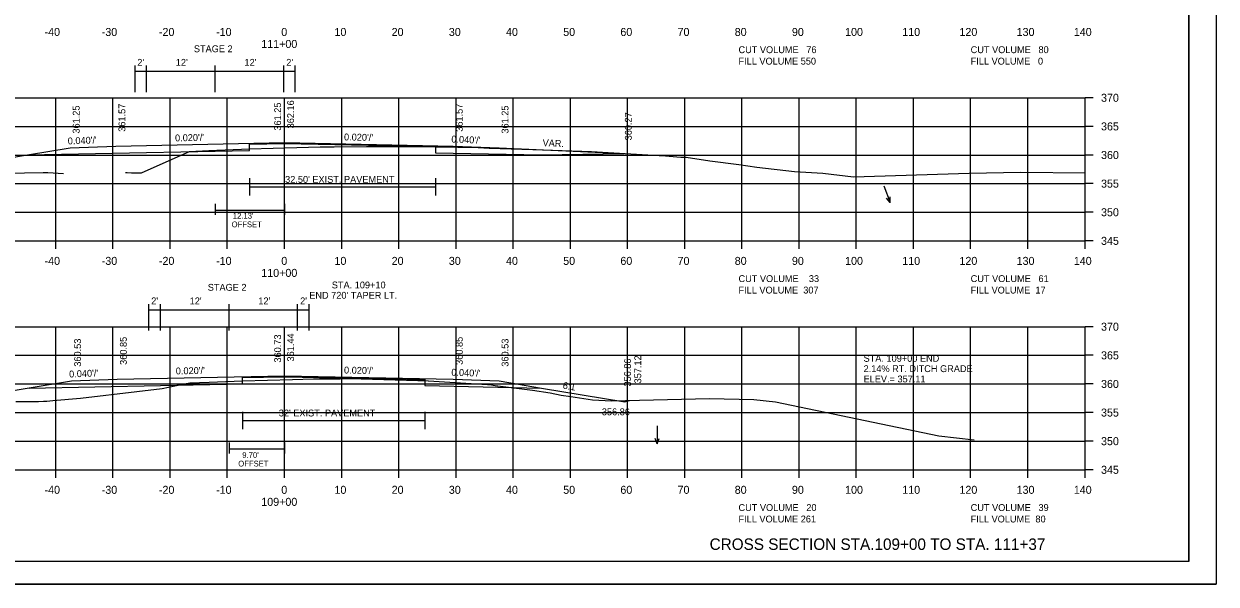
# Model space of a CAD drawing. Extents: x 1374859 to 1376773, y 382242 to 389804.
# Drawn here: x 1376089 to 1376297.5, y 382881.8 to 382979.6 of the extents above; entities that cross this region are included whole.
import ezdxf

# ---------------------------------------------------------------- set-up
doc = ezdxf.new("R2010")
doc.units = 0
for name, color, linetype in [('R_Axis', 7, 'Continuous'), ('R_Axis Annot', 7, 'Continuous'), ('R_Border', 7, 'Continuous'), ('R_Border Notes', 7, 'Continuous'), ('R_Detour Annot', 7, 'Continuous'), ('R_Draft', 7, 'Continuous'), ('R_Exist Surface', 7, 'Continuous'), ('R_Fin Surface', 7, 'Continuous'), ('R_Grid', 7, 'Continuous'), ('R_MOT', 7, 'Continuous'), ('R_No Plot', 7, 'Continuous'), ('R_Water Annot', 7, 'Continuous'), ('R_Xsect Elev', 7, 'Continuous'), ('R_Xsect Slope', 7, 'Continuous')]:
    doc.layers.add(name, color=color, linetype=linetype)

msp = doc.modelspace()

# ---------------------------------------------------------------- linework, layer by layer
at = {"layer": 'R_Axis'}
for p, q in [((1376274.57, 382941.73), (1376274.57, 382966.73)), ((1376275.97, 382966.73), (1376274.57, 382966.73)), ((1376275.97, 382961.73), (1376274.57, 382961.73)), ((1376275.97, 382956.73), (1376274.57, 382956.73)), ((1376275.97, 382951.73), (1376274.57, 382951.73)), ((1376275.97, 382946.73), (1376274.57, 382946.73)), ((1375994.57, 382941.73), (1376274.57, 382941.73)), ((1376094.57, 382940.33), (1376094.57, 382941.73)), ((1376104.57, 382940.33), (1376104.57, 382941.73)), ((1376114.57, 382940.33), (1376114.57, 382941.73)), ((1376124.57, 382940.33), (1376124.57, 382941.73)), ((1376134.57, 382940.33), (1376134.57, 382941.73)), ((1376144.57, 382940.33), (1376144.57, 382941.73)), ((1376154.57, 382940.33), (1376154.57, 382941.73)), ((1376164.57, 382940.33), (1376164.57, 382941.73)), ((1376174.57, 382940.33), (1376174.57, 382941.73)), ((1376184.57, 382940.33), (1376184.57, 382941.73)), ((1376194.57, 382940.33), (1376194.57, 382941.73)), ((1376204.57, 382940.33), (1376204.57, 382941.73)), ((1376214.57, 382940.33), (1376214.57, 382941.73)), ((1376224.57, 382940.33), (1376224.57, 382941.73)), ((1376234.57, 382940.33), (1376234.57, 382941.73)), ((1376244.57, 382940.33), (1376244.57, 382941.73)), ((1376254.57, 382940.33), (1376254.57, 382941.73)), ((1376264.57, 382940.33), (1376264.57, 382941.73)), ((1376274.57, 382940.33), (1376274.57, 382941.73)), ((1376275.97, 382941.73), (1376274.57, 382941.73)), ((1376274.57, 382901.73), (1376274.57, 382926.73)), ((1376275.97, 382926.73), (1376274.57, 382926.73)), ((1376275.97, 382921.73), (1376274.57, 382921.73)), ((1376275.97, 382916.73), (1376274.57, 382916.73)), ((1376275.97, 382911.73), (1376274.57, 382911.73)), ((1376275.97, 382906.73), (1376274.57, 382906.73)), ((1375994.57, 382901.73), (1376274.57, 382901.73)), ((1376094.57, 382900.33), (1376094.57, 382901.73)), ((1376104.57, 382900.33), (1376104.57, 382901.73)), ((1376114.57, 382900.33), (1376114.57, 382901.73)), ((1376124.57, 382900.33), (1376124.57, 382901.73)), ((1376134.57, 382900.33), (1376134.57, 382901.73)), ((1376144.57, 382900.33), (1376144.57, 382901.73)), ((1376154.57, 382900.33), (1376154.57, 382901.73)), ((1376164.57, 382900.33), (1376164.57, 382901.73)), ((1376174.57, 382900.33), (1376174.57, 382901.73)), ((1376184.57, 382900.33), (1376184.57, 382901.73)), ((1376194.57, 382900.33), (1376194.57, 382901.73)), ((1376204.57, 382900.33), (1376204.57, 382901.73)), ((1376214.57, 382900.33), (1376214.57, 382901.73)), ((1376224.57, 382900.33), (1376224.57, 382901.73)), ((1376234.57, 382900.33), (1376234.57, 382901.73)), ((1376244.57, 382900.33), (1376244.57, 382901.73)), ((1376254.57, 382900.33), (1376254.57, 382901.73)), ((1376264.57, 382900.33), (1376264.57, 382901.73)), ((1376274.57, 382900.33), (1376274.57, 382901.73)), ((1376275.97, 382901.73), (1376274.57, 382901.73))]:
    msp.add_line(p, q, dxfattribs=at)
at = {"layer": 'R_Border'}
for q in [(1376292.75, 383091.19), (1375976.57, 382885.73)]:
    msp.add_line((1376292.75, 382885.73), q, dxfattribs=at)
at = {"layer": 'R_Border Notes'}
for points in [[(1376128.44, 382952.66), (1376128.44, 382949.66)], [(1376160.98, 382952.66), (1376160.98, 382949.66)], [(1376128.44, 382951.16), (1376160.98, 382951.16)], [(1376127.2, 382911.83), (1376127.2, 382908.83)], [(1376159.14, 382911.83), (1376159.14, 382908.83)], [(1376127.2, 382910.33), (1376159.14, 382910.33)]]:
    msp.add_lwpolyline(points, dxfattribs=at)
at = {"layer": 'R_Exist Surface'}
for points in [[(1376106.78, 382953.7), (1376107.03, 382953.66), (1376107.82, 382953.62), (1376109.42, 382953.59), (1376109.57, 382953.59), (1376110.18, 382953.89), (1376117.95, 382957.36), (1376121.35, 382957.51), (1376128.44, 382957.83), (1376136.75, 382958.04), (1376140.78, 382958.15), (1376143.25, 382958.16), (1376148.92, 382958.19), (1376152.99, 382958.2), (1376160.98, 382958.18), (1376161.3, 382958.18), (1376168.44, 382958.02), (1376170.36, 382957.95), (1376178.02, 382957.67), (1376188.26, 382957.35), (1376191.2, 382957.18), (1376200.12, 382956.64), (1376200.49, 382956.62), (1376200.53, 382956.62), (1376203.91, 382956.37), (1376204.09, 382956.35), (1376204.83, 382956.36), (1376208.93, 382955.74), (1376214.04, 382955.06), (1376217.18, 382954.61), (1376223.79, 382953.82), (1376228.72, 382953.56), (1376234.09, 382952.94), (1376254.3, 382953.57), (1376263.36, 382953.71), (1376274.57, 382953.61)], [(1375994.57, 382952.57), (1375996.95, 382952.76), (1376010.01, 382953.1), (1376030.28, 382953.73), (1376038.36, 382953.59), (1376058.73, 382953.29), (1376068.61, 382953.4), (1376089.13, 382953.63), (1376092.34, 382953.68), (1376093.19, 382953.67), (1376095.95, 382953.49)], [(1376087.57, 382913.66), (1376091.53, 382913.66), (1376092.44, 382913.71), (1376093, 382913.72), (1376094.05, 382913.83), (1376098.88, 382914.25), (1376108.74, 382915.41), (1376113.17, 382915.95), (1376115.37, 382916.39), (1376117.37, 382916.81), (1376118, 382916.93), (1376121.39, 382917.06), (1376127.2, 382917.25), (1376135.97, 382917.5), (1376139.62, 382917.6), (1376144.31, 382917.65), (1376145.99, 382917.67), (1376157.88, 382917.34), (1376159.14, 382917.31), (1376159.71, 382917.28), (1376159.78, 382917.28), (1376169.11, 382916.71), (1376170.07, 382916.66), (1376170.42, 382916.61), (1376171.41, 382916.45), (1376173.72, 382916.15), (1376177.96, 382915.63), (1376181.04, 382915.17), (1376182.98, 382914.75), (1376184.66, 382914.56), (1376188.43, 382913.98), (1376191.75, 382913.79), (1376208.87, 382914.16), (1376216.66, 382914.03), (1376220.43, 382913.62), (1376248.99, 382907.66), (1376255.16, 382906.95)]]:
    msp.add_lwpolyline(points, dxfattribs=at)
at = {"layer": 'R_Fin Surface'}
msp.add_line((1376179.52, 382956.75), (1376193.94, 382957.01), dxfattribs=at)
for points in [[(1376060.39, 382953.31), (1376066.23, 382951.37), (1376075.09, 382954.32), (1376089.65, 382956.75), (1376097.09, 382957.98), (1376105.09, 382958.3), (1376134.59, 382958.89), (1376164.09, 382958.3), (1376172.09, 382957.98), (1376194.09, 382957)], [(1376089.65, 382956.75), (1376110.44, 382957.16), (1376128.44, 382957.52), (1376128.44, 382958.6), (1376134.58, 382958.72), (1376160.98, 382958.2), (1376160.98, 382957.12), (1376179.52, 382956.75)], [(1376074.86, 382913.75), (1376075.33, 382913.6), (1376089.9, 382916.03), (1376097.33, 382917.26), (1376105.33, 382917.58), (1376134.59, 382918.17), (1376164.09, 382917.58), (1376172.09, 382917.26), (1376179.52, 382916.02), (1376194.09, 382913.59), (1376194.88, 382913.86)], [(1376089.89, 382916.02), (1376112.87, 382916.48), (1376127.2, 382916.77), (1376127.2, 382917.85), (1376134.58, 382918), (1376159.14, 382917.51), (1376159.14, 382916.43), (1376179.52, 382916.02)]]:
    msp.add_lwpolyline(points, dxfattribs=at)
at = {"layer": 'R_Grid'}
for p, q in [((1375994.57, 382966.73), (1376274.57, 382966.73)), ((1376094.57, 382941.73), (1376094.57, 382966.73)), ((1376104.57, 382941.73), (1376104.57, 382966.73)), ((1376114.57, 382941.73), (1376114.57, 382966.73)), ((1376124.57, 382941.73), (1376124.57, 382966.73)), ((1376134.57, 382941.73), (1376134.57, 382966.73)), ((1376144.57, 382941.73), (1376144.57, 382966.73)), ((1376154.57, 382941.73), (1376154.57, 382966.73)), ((1376164.57, 382941.73), (1376164.57, 382966.73)), ((1376174.57, 382941.73), (1376174.57, 382966.73)), ((1376184.57, 382941.73), (1376184.57, 382966.73)), ((1376194.57, 382941.73), (1376194.57, 382966.73)), ((1376204.57, 382941.73), (1376204.57, 382966.73)), ((1376214.57, 382941.73), (1376214.57, 382966.73)), ((1376224.57, 382941.73), (1376224.57, 382966.73)), ((1376234.57, 382941.73), (1376234.57, 382966.73)), ((1376244.57, 382941.73), (1376244.57, 382966.73)), ((1376254.57, 382941.73), (1376254.57, 382966.73)), ((1376264.57, 382941.73), (1376264.57, 382966.73)), ((1376274.57, 382941.73), (1376274.57, 382966.73)), ((1375994.57, 382961.73), (1376274.57, 382961.73)), ((1375994.57, 382956.73), (1376274.57, 382956.73)), ((1375994.57, 382951.73), (1376274.57, 382951.73)), ((1375994.57, 382946.73), (1376274.57, 382946.73)), ((1375994.57, 382941.73), (1376274.57, 382941.73)), ((1375994.57, 382926.73), (1376274.57, 382926.73)), ((1376094.57, 382901.73), (1376094.57, 382926.73)), ((1376104.57, 382901.73), (1376104.57, 382926.73)), ((1376114.57, 382901.73), (1376114.57, 382926.73)), ((1376124.57, 382901.73), (1376124.57, 382926.73)), ((1376134.57, 382901.73), (1376134.57, 382926.73)), ((1376144.57, 382901.73), (1376144.57, 382926.73)), ((1376154.57, 382901.73), (1376154.57, 382926.73)), ((1376164.57, 382901.73), (1376164.57, 382926.73)), ((1376174.57, 382901.73), (1376174.57, 382926.73)), ((1376184.57, 382901.73), (1376184.57, 382926.73)), ((1376194.57, 382901.73), (1376194.57, 382926.73)), ((1376204.57, 382901.73), (1376204.57, 382926.73)), ((1376214.57, 382901.73), (1376214.57, 382926.73)), ((1376224.57, 382901.73), (1376224.57, 382926.73)), ((1376234.57, 382901.73), (1376234.57, 382926.73)), ((1376244.57, 382901.73), (1376244.57, 382926.73)), ((1376254.57, 382901.73), (1376254.57, 382926.73)), ((1376264.57, 382901.73), (1376264.57, 382926.73)), ((1376274.57, 382901.73), (1376274.57, 382926.73)), ((1375994.57, 382921.73), (1376274.57, 382921.73)), ((1375994.57, 382916.73), (1376274.57, 382916.73)), ((1375994.57, 382911.73), (1376274.57, 382911.73)), ((1375994.57, 382906.73), (1376274.57, 382906.73)), ((1375994.57, 382901.73), (1376274.57, 382901.73))]:
    msp.add_line(p, q, dxfattribs=at)
at = {"layer": 'R_MOT'}
for p, q in [((1376108.44, 382967.72), (1376108.44, 382972.36)), ((1376110.44, 382967.72), (1376110.44, 382972.36)), ((1376122.44, 382967.72), (1376122.44, 382972.36)), ((1376134.44, 382967.72), (1376134.44, 382972.36)), ((1376136.44, 382967.72), (1376136.44, 382972.36)), ((1376108.44, 382971.36), (1376136.44, 382971.36)), ((1376122.44, 382948.2), (1376122.44, 382946.27)), ((1376134.57, 382948.2), (1376134.57, 382946.27)), ((1376134.57, 382947.01), (1376122.44, 382947.01)), ((1376110.87, 382926.05), (1376110.87, 382930.68)), ((1376112.87, 382926.05), (1376112.87, 382930.68)), ((1376124.87, 382926.05), (1376124.87, 382930.68)), ((1376136.87, 382926.05), (1376136.87, 382930.68)), ((1376138.87, 382926.05), (1376138.87, 382930.68)), ((1376110.87, 382929.68), (1376138.87, 382929.68)), ((1376124.87, 382906.52), (1376124.87, 382904.59)), ((1376134.57, 382905.34), (1376124.87, 382905.34)), ((1376134.57, 382906.52), (1376134.57, 382904.59))]:
    msp.add_line(p, q, dxfattribs=at)
at = {"layer": 'R_No Plot'}
msp.add_line((1375964.17, 382881.76), (1376297.5, 382881.76), dxfattribs=at)
for points in [[(1375964.16, 383095.09), (1376297.5, 383095.09), (1376297.5, 382881.75), (1375964.16, 382881.75)], [(1376210.49, 383091.19), (1376210.49, 383081.31), (1376246.22, 383081.31), (1376246.22, 383078.39), (1376269.42, 383078.39), (1376269.42, 383054.06), (1376292.75, 383054.06), (1376292.75, 382885.73), (1375976.57, 382885.73), (1375976.57, 383091.19)]]:
    msp.add_lwpolyline(points, close=True, dxfattribs=at)
at = {"layer": 'R_Water Annot'}
for p, q in [((1376239.38, 382951.34), (1376240.52, 382948.42)), ((1376240.52, 382948.42), (1376239.84, 382949.18)), ((1376240.52, 382948.42), (1376240.49, 382949.44)), ((1376199.76, 382909.4), (1376199.76, 382906.25)), ((1376199.76, 382906.25), (1376199.41, 382907.22)), ((1376199.76, 382906.25), (1376200.11, 382907.22))]:
    msp.add_line(p, q, dxfattribs=at)

# ---------------------------------------------------------------- texts
at = {"layer": 'R_Axis Annot'}
for s, height, p in [('-40', 1.4, (1376092.61, 382977.53)), ('-30', 1.4, (1376102.61, 382977.53)), ('-20', 1.4, (1376112.61, 382977.53)), ('-10', 1.4, (1376122.61, 382977.53)), ('0', 1.4, (1376134.01, 382977.53)), ('10', 1.4, (1376143.31, 382977.53)), ('20', 1.4, (1376153.31, 382977.53)), ('30', 1.4, (1376163.31, 382977.53)), ('40', 1.4, (1376173.31, 382977.53)), ('50', 1.4, (1376183.31, 382977.53)), ('60', 1.4, (1376193.31, 382977.53)), ('70', 1.4, (1376203.31, 382977.53)), ('80', 1.4, (1376213.31, 382977.53)), ('90', 1.4, (1376223.31, 382977.53)), ('100', 1.4, (1376232.61, 382977.53)), ('110', 1.4, (1376242.61, 382977.53)), ('120', 1.4, (1376252.61, 382977.53)), ('130', 1.4, (1376262.61, 382977.53)), ('140', 1.4, (1376272.61, 382977.53)), ('111+00', 1.4, (1376130.51, 382975.43)), ('CUT VOLUME   76', 1.2, (1376213.97, 382974.53)), ('CUT VOLUME   80', 1.2, (1376254.57, 382974.53)), ('FILL VOLUME 550', 1.2, (1376213.97, 382972.53)), ('FILL VOLUME   0', 1.2, (1376254.57, 382972.53)), ('370', 1.4, (1376277.37, 382966.03)), ('365', 1.4, (1376277.37, 382961.03)), ('360', 1.4, (1376277.37, 382956.03)), ('355', 1.4, (1376277.37, 382951.03)), ('350', 1.4, (1376277.37, 382946.03)), ('345', 1.4, (1376277.37, 382941.03)), ('-40', 1.4, (1376092.61, 382937.53)), ('-30', 1.4, (1376102.61, 382937.53)), ('-20', 1.4, (1376112.61, 382937.53)), ('-10', 1.4, (1376122.61, 382937.53)), ('0', 1.4, (1376134.01, 382937.53)), ('10', 1.4, (1376143.31, 382937.53)), ('20', 1.4, (1376153.31, 382937.53)), ('30', 1.4, (1376163.31, 382937.53)), ('40', 1.4, (1376173.31, 382937.53)), ('50', 1.4, (1376183.31, 382937.53)), ('60', 1.4, (1376193.31, 382937.53)), ('70', 1.4, (1376203.31, 382937.53)), ('80', 1.4, (1376213.31, 382937.53)), ('90', 1.4, (1376223.31, 382937.53)), ('100', 1.4, (1376232.61, 382937.53)), ('110', 1.4, (1376242.61, 382937.53)), ('120', 1.4, (1376252.61, 382937.53)), ('130', 1.4, (1376262.61, 382937.53)), ('140', 1.4, (1376272.61, 382937.53)), ('110+00', 1.4, (1376130.51, 382935.43)), ('CUT VOLUME    33', 1.2, (1376213.97, 382934.53)), ('CUT VOLUME   61', 1.2, (1376254.57, 382934.53)), ('FILL VOLUME  307', 1.2, (1376213.97, 382932.53)), ('FILL VOLUME  17', 1.2, (1376254.57, 382932.53)), ('370', 1.4, (1376277.37, 382926.03)), ('365', 1.4, (1376277.37, 382921.03)), ('360', 1.4, (1376277.37, 382916.03)), ('355', 1.4, (1376277.37, 382911.03)), ('350', 1.4, (1376277.37, 382906.03)), ('345', 1.4, (1376277.37, 382901.03)), ('-40', 1.4, (1376092.61, 382897.53)), ('-30', 1.4, (1376102.61, 382897.53)), ('-20', 1.4, (1376112.61, 382897.53)), ('-10', 1.4, (1376122.61, 382897.53)), ('0', 1.4, (1376134.01, 382897.53)), ('10', 1.4, (1376143.31, 382897.53)), ('20', 1.4, (1376153.31, 382897.53)), ('30', 1.4, (1376163.31, 382897.53)), ('40', 1.4, (1376173.31, 382897.53)), ('50', 1.4, (1376183.31, 382897.53)), ('60', 1.4, (1376193.31, 382897.53)), ('70', 1.4, (1376203.31, 382897.53)), ('80', 1.4, (1376213.31, 382897.53)), ('90', 1.4, (1376223.31, 382897.53)), ('100', 1.4, (1376232.61, 382897.53)), ('110', 1.4, (1376242.61, 382897.53)), ('120', 1.4, (1376252.61, 382897.53)), ('130', 1.4, (1376262.61, 382897.53)), ('140', 1.4, (1376272.61, 382897.53)), ('109+00', 1.4, (1376130.51, 382895.43)), ('CUT VOLUME   20', 1.2, (1376213.97, 382894.53)), ('CUT VOLUME   39', 1.2, (1376254.57, 382894.53)), ('FILL VOLUME 261', 1.2, (1376213.97, 382892.53)), ('FILL VOLUME  80', 1.2, (1376254.57, 382892.53))]:
    msp.add_text(s, height=height, dxfattribs=at).set_placement(p)
at = {"layer": 'R_Border Notes'}
for s, p in [("32.50' EXIST. PAVEMENT", (1376134.68, 382951.87)), ("32' EXIST. PAVEMENT", (1376133.57, 382911.05))]:
    msp.add_text(s, height=1.2, rotation=0, dxfattribs=at).set_placement(p)
at = {"layer": 'R_Detour Annot'}
for s, p in [('STA. 109+10', (1376142.84, 382933.42)), ("END 720' TAPER LT.", (1376138.9, 382931.62)), ('STA. 109+00 END', (1376235.84, 382920.6)), ('2.14% RT. DITCH GRADE', (1376235.84, 382918.8)), ('ELEV.= 357.11', (1376235.84, 382917))]:
    msp.add_text(s, height=1.2, dxfattribs=at).set_placement(p)
at = {"layer": 'R_Draft'}
for s, height, p in [('OFFSET', 1, (1376125.33, 382944.11)), ("12.13'", 1, (1376125.54, 382945.61)), ('OFFSET', 1, (1376126.49, 382902.31)), ("9.70'", 1, (1376127.19, 382903.81)), ('CROSS SECTION STA.109+00 TO STA. 111+37', 2, (1376208.92, 382887.73))]:
    msp.add_text(s, height=height, dxfattribs=at).set_placement(p)
at = {"layer": 'R_MOT'}
for p in [(1376118.72, 382974.69), (1376121.15, 382933.01)]:
    msp.add_text('STAGE 2', height=1.2, rotation=0, dxfattribs=at).set_placement(p)
for s, p in [("2'", (1376108.83, 382972.32)), ("12'", (1376115.56, 382972.32)), ("12'", (1376127.57, 382972.32)), ("2'", (1376134.88, 382972.32)), ("2'", (1376111.26, 382930.64)), ("12'", (1376117.99, 382930.64)), ("12'", (1376130, 382930.64)), ("2'", (1376137.31, 382930.64))]:
    msp.add_text(s, height=1.2, dxfattribs=at).set_placement(p)
at = {"layer": 'R_Xsect Elev'}
for s, p in [('361.25', (1376133.97, 382960.99)), ('362.16', (1376136.24, 382961.38)), ('361.25', (1376098.74, 382960.47)), ('361.57', (1376106.74, 382960.79)), ('361.57', (1376165.74, 382960.79)), ('361.25', (1376173.74, 382960.47)), ('360.27', (1376195.3, 382959.29)), ('360.53', (1376098.99, 382919.74)), ('360.85', (1376106.99, 382920.06)), ('360.73', (1376133.97, 382920.46)), ('361.44', (1376136.24, 382920.65)), ('360.85', (1376165.74, 382920.06)), ('360.53', (1376173.74, 382919.74)), ('356.86', (1376195.16, 382916.27)), ('357.12', (1376196.96, 382916.82))]:
    msp.add_text(s, height=1.2, rotation=90, dxfattribs=at).set_placement(p)
msp.add_text('356.86', height=1.2, dxfattribs=at).set_placement((1376190.07, 382911.26))
at = {"layer": 'R_Xsect Slope'}
for s, rotation, p in [("0.040'/'", 2.2906, (1376096.69, 382958.57)), ("0.020'/'", 1.1458, (1376115.44, 382959.11)), ("0.020'/'", 358.8542, (1376144.97, 382959.29)), ("0.040'/'", 357.7094, (1376163.73, 382958.92)), ('VAR.', 357.0506, (1376179.68, 382958.3)), ("0.040'/'", 2.2906, (1376096.93, 382917.85)), ("0.020'/'", 1.1458, (1376115.57, 382918.39)), ("0.020'/'", 358.8542, (1376144.97, 382918.56)), ("0.040'/'", 357.7094, (1376163.73, 382918.19)), ('6:1', 350.5358, (1376183.17, 382915.92))]:
    msp.add_text(s, height=1.2, rotation=rotation, dxfattribs=at).set_placement(p)

doc.saveas('drawing.dxf')
